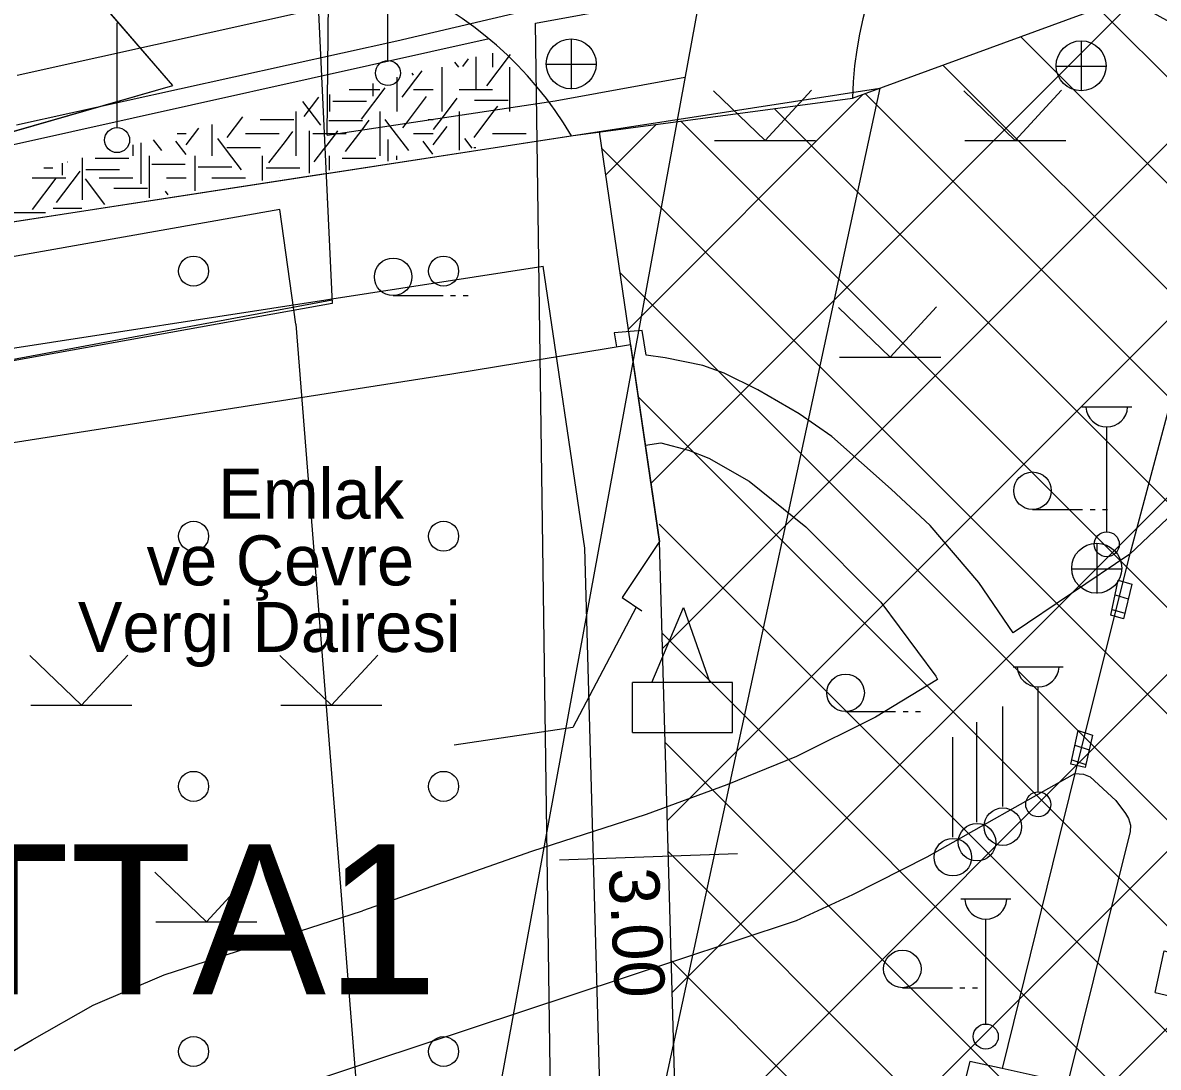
# Model space of a CAD drawing. Extents: x 419101 to 420177, y 4451541 to 4452254.
# Drawn here: x 419676.81 to 419722.22, y 4451979.92 to 4452021.68 of the extents above; entities that cross this region are included whole.
import ezdxf

# ---------------------------------------------------------------- set-up
doc = ezdxf.new("R2010")
doc.units = 0
for name, color, linetype in [('2_KADASTRO', 7, 'Continuous'), ('3_HALİHAZIR', 7, 'Continuous'), ('Level 10', 7, 'Continuous'), ('Level 2', 7, 'Continuous'), ('Level 20', 7, 'Continuous'), ('Level 28', 7, 'Continuous'), ('Level 31', 7, 'Continuous'), ('Level 41', 7, 'Continuous'), ('Level 46', 7, 'Continuous'), ('Level 57', 7, 'Continuous'), ('Level 60', 7, 'Continuous'), ('Level 62', 7, 'Continuous'), ('Level 9', 7, 'Continuous')]:
    doc.layers.add(name, color=color, linetype=linetype)

msp = doc.modelspace()

# ---------------------------------------------------------------- linework, layer by layer
at = {"layer": '2_KADASTRO'}
msp.add_lwpolyline([(419621.193, 4451949.157), (419634.331, 4452007.12), (419634.362, 4452007.254), (419700.896, 4452017.498), (419711.084, 4452019.067), (419700.128, 4451968.364), (419703.203, 4451967.824), (419695.419, 4451934.291), (419680.246, 4451937.33)], close=True, dxfattribs=at)
at = {"layer": '3_HALİHAZIR'}
for p, q in [((419691.413, 4452020.172), (419691.413, 4452024.365)), ((419680.582, 4452017.49), (419680.582, 4452021.683)), ((419698.755, 4452019.031), (419698.755, 4452021.031)), ((419719.149, 4452018.955), (419719.149, 4452020.955)), ((419697.735, 4452020.021), (419699.735, 4452020.021)), ((419718.129, 4452019.945), (419720.129, 4452019.945)), ((419706.497, 4452016.97), (419704.437, 4452018.96)), ((419706.497, 4452016.97), (419708.347, 4452018.98)), ((419716.497, 4452016.97), (419714.437, 4452018.96)), ((419716.497, 4452016.97), (419718.347, 4452018.98)), ((419704.477, 4452016.97), (419708.517, 4452016.97)), ((419714.477, 4452016.97), (419718.517, 4452016.97)), ((419691.62, 4452010.772), (419693.62, 4452010.772)), ((419693.92, 4452010.772), (419694.12, 4452010.772)), ((419694.42, 4452010.772), (419694.62, 4452010.772)), ((419711.497, 4452008.31), (419709.437, 4452010.3)), ((419711.497, 4452008.31), (419713.347, 4452010.32)), ((419709.477, 4452008.31), (419713.517, 4452008.31)), ((419719.159, 4452006.332), (419721.159, 4452006.332)), ((419720.159, 4452001.332), (419720.159, 4452005.525)), ((419717.19, 4452002.222), (419719.19, 4452002.222)), ((419719.49, 4452002.222), (419719.69, 4452002.222)), ((419719.99, 4452002.222), (419720.19, 4452002.222)), ((419719.771, 4451998.865), (419719.771, 4452000.865)), ((419718.751, 4451999.855), (419720.751, 4451999.855)), ((419720.493, 4451998.812), (419721.018, 4451998.656)), ((419701.965, 4451995.307), (419703.235, 4451998.307)), ((419703.235, 4451998.307), (419704.285, 4451995.307)), ((419720.369, 4451998.223), (419720.877, 4451998.072)), ((419679.154, 4451994.395), (419677.094, 4451996.385)), ((419679.154, 4451994.395), (419681.004, 4451996.405)), ((419689.154, 4451994.395), (419687.094, 4451996.385)), ((419689.154, 4451994.395), (419691.004, 4451996.405)), ((419716.417, 4451995.936), (419718.417, 4451995.936)), ((419701.195, 4451993.307), (419701.195, 4451995.307)), ((419705.195, 4451995.307), (419701.195, 4451995.307)), ((419705.195, 4451993.307), (419705.195, 4451995.307)), ((419705.195, 4451993.307), (419705.195, 4451995.237)), ((419717.417, 4451990.935), (419717.417, 4451995.128)), ((419677.134, 4451994.395), (419681.174, 4451994.395)), ((419687.134, 4451994.395), (419691.174, 4451994.395)), ((419716.001, 4451990.346), (419716.001, 4451994.346)), ((419709.715, 4451994.141), (419711.715, 4451994.141)), ((419712.015, 4451994.141), (419712.215, 4451994.141)), ((419712.515, 4451994.141), (419712.715, 4451994.141)), ((419701.195, 4451993.307), (419705.195, 4451993.307)), ((419714.969, 4451989.726), (419714.969, 4451993.726)), ((419719.011, 4451993.391), (419719.588, 4451993.2)), ((419714.004, 4451989.126), (419714.004, 4451993.126)), ((419718.884, 4451992.801), (419719.454, 4451992.613)), ((419718.758, 4451992.211), (419719.32, 4451992.025)), ((419684.154, 4451985.735), (419682.094, 4451987.725)), ((419684.154, 4451985.735), (419686.004, 4451987.745)), ((419714.321, 4451986.653), (419716.321, 4451986.653)), ((419682.134, 4451985.735), (419686.174, 4451985.735)), ((419715.321, 4451981.653), (419715.321, 4451985.846)), ((419711.985, 4451983.104), (419713.985, 4451983.104)), ((419714.285, 4451983.104), (419714.485, 4451983.104)), ((419714.785, 4451983.104), (419714.985, 4451983.104))]:
    msp.add_line(p, q, dxfattribs=at)
for points in [[(419692.435, 4452026.315), (419710.582, 4452030.558), (419723.371, 4452033.334), (419724.912, 4452033.592), (419725.827, 4452033.609), (419726.714, 4452033.427), (419727.819, 4452032.815), (419728.806, 4452031.971), (419729.258, 4452031.359), (419729.649, 4452030.75), (419730.087, 4452029.93), (419730.322, 4452029.214), (419730.529, 4452028.286), (419730.547, 4452027.159), (419730.231, 4452025.208), (419728.902, 4452020.269), (419726.69, 4452011.366), (419725.619, 4452007.701), (419723.791, 4452003.487), (419723.084, 4452002.33), (419721.078, 4452000.442)], [(419691.762, 4452020.957), (419707.867, 4452024.74)], [(419676.578, 4452019.585), (419679.896, 4452020.325), (419693.002, 4452023.24)], [(419721.189, 4452022.533), (419726.24, 4452019.763), (419721.078, 4452000.442)], [(419676.557, 4452017.6), (419691.762, 4452020.957)], [(419721.078, 4452000.442), (419716.413, 4451997.288), (419715.037, 4451999.304), (419713.094, 4452001.577), (419711.542, 4452003.033), (419709.16, 4452005.136), (419707.86, 4452006.05), (419706.201, 4452007.009), (419704.852, 4452007.67), (419703.999, 4452007.982), (419702.502, 4452008.29), (419701.745, 4452008.39), (419701.574, 4452009.382), (419700.457, 4452009.291), (419700.546, 4452008.729)], [(419693.965, 4452007.648), (419701.118, 4452008.823), (419702.278, 4452000.937), (419700.776, 4451998.704), (419701.57, 4451998.173)], [(419676.423, 4452004.904), (419693.965, 4452007.648)], [(419701.711, 4452004.794), (419702.321, 4452004.89), (419703.435, 4452004.6), (419704.249, 4452004.27), (419705.862, 4452003.351), (419708.123, 4452001.523), (419711.123, 4451998.522), (419713.321, 4451995.56), (419713.396, 4451995.429), (419710.917, 4451993.916), (419707.745, 4451992.352), (419704.96, 4451991.212), (419701.734, 4451990.034), (419697.159, 4451988.556), (419690.399, 4451986.176)], [(419721.084, 4452000.465), (419718.843, 4451991.501)], [(419701.343, 4451998.324), (419698.804, 4451993.501), (419694.056, 4451992.796)], [(419690.773, 4451980.162), (419702.925, 4451984.186), (419707.747, 4451985.795), (419710.001, 4451986.826), (419712.972, 4451988.332), (419718.882, 4451991.662)], [(419718.882, 4451991.662), (419715.975, 4451979.877), (419714.689, 4451980.16), (419712.742, 4451972.393), (419713.951, 4451972.047), (419711.923, 4451964.383), (419710.728, 4451964.696), (419708.642, 4451956.996), (419709.944, 4451956.632), (419701.817, 4451926.108)], [(419718.882, 4451991.662), (419719.232, 4451991.647), (419719.501, 4451991.541), (419720.52, 4451990.592), (419720.914, 4451990.074), (419721.023, 4451989.866), (419721.102, 4451989.602), (419721.096, 4451989.352), (419718.636, 4451979.475), (419718.567, 4451979.398), (419718.38, 4451979.345), (419715.975, 4451979.877)], [(419676.163, 4451980.423), (419677.186, 4451981.016), (419679.629, 4451982.411), (419682.468, 4451983.616), (419690.399, 4451986.176)], [(419722.092, 4451982.914), (419722.461, 4451984.576), (419724.149, 4451984.128), (419723.801, 4451982.502), (419722.101, 4451982.899)], [(419681.835, 4451959.432), (419681.858, 4451961.037), (419681.65, 4451962.337), (419681.174, 4451963.601), (419680.326, 4451965.099), (419679.618, 4451966.013), (419678.595, 4451966.848), (419678.163, 4451967.33), (419677.589, 4451968.285), (419677.149, 4451969.257), (419676.93, 4451970.156), (419677.004, 4451971.202), (419677.264, 4451972.51), (419677.649, 4451973.524), (419678.254, 4451974.442), (419678.76, 4451975.006), (419679.904, 4451976.085), (419681.148, 4451976.782), (419683.895, 4451977.879), (419690.773, 4451980.162)]]:
    msp.add_lwpolyline(points, dxfattribs=at)
for points in [[(419720.618, 4451999.401), (419721.158, 4451999.24), (419720.826, 4451997.857), (419720.322, 4451997.998)], [(419719.011, 4451993.392), (419719.588, 4451993.201), (419719.292, 4451991.902), (419718.722, 4451992.045)]]:
    msp.add_lwpolyline(points, close=True, dxfattribs=at)
for centre, radius in [((419698.74, 4452020.039), 1), ((419719.134, 4452019.963), 1), ((419691.413, 4452019.672), 0.5), ((419680.582, 4452016.99), 0.5), ((419691.62, 4452011.522), 0.75), ((419717.19, 4452002.972), 0.75), ((419720.159, 4452000.832), 0.5), ((419719.756, 4451999.874), 1), ((419709.715, 4451994.891), 0.75), ((419717.417, 4451990.435), 0.5), ((419716.003, 4451989.541), 0.75), ((419714.971, 4451988.921), 0.75), ((419714.006, 4451988.321), 0.75), ((419711.985, 4451983.854), 0.75), ((419715.321, 4451981.153), 0.5)]:
    msp.add_circle(centre, radius, dxfattribs=at)
for centre in [(419720.159, 4452006.362), (419717.417, 4451995.965), (419715.321, 4451986.683)]:
    msp.add_arc(centre, 0.837, 183.298, 356.9072, dxfattribs=at)
at = {"layer": 'Level 10'}
for p, q in [((419697.318, 4452021.67), (419715.042, 4452024.909)), ((419698.044, 4451970.032), (419697.318, 4452021.67))]:
    msp.add_line(p, q, dxfattribs=at)
at = {"layer": 'Level 2'}
for p, q in [((419712.12, 4451971.034), (419783.857, 4452042.771)), ((419705.989, 4451971.973), (419774.126, 4452040.11)), ((419702.974, 4451976.028), (419764.395, 4452037.449)), ((419702.782, 4451982.908), (419754.661, 4452034.787)), ((419702.589, 4451989.787), (419743.882, 4452031.08)), ((419702.397, 4451996.665), (419732.725, 4452026.993)), ((419701.934, 4452003.274), (419721.566, 4452022.906)), ((419798.126, 4451943.957), (419719.817, 4452022.266)), ((419797.746, 4451940.095), (419716.713, 4452021.128)), ((419771.692, 4451961.906), (419713.607, 4452019.991)), ((419701.028, 4452009.438), (419710.41, 4452018.82)), ((419766.68, 4451962.674), (419710.501, 4452018.853)), ((419761.67, 4451963.442), (419706.863, 4452018.249)), ((419700.122, 4452015.604), (419702.136, 4452017.618)), ((419756.66, 4451964.21), (419703.121, 4452017.749)), ((419751.649, 4451964.977), (419699.966, 4452016.66)), ((419746.639, 4451965.745), (419700.698, 4452011.686)), ((419741.629, 4451966.513), (419701.429, 4452006.713)), ((419736.617, 4451967.281), (419702.258, 4452001.64)), ((419731.608, 4451968.048), (419702.38, 4451997.276)), ((419726.598, 4451968.816), (419702.502, 4451992.912)), ((419721.586, 4451969.584), (419702.624, 4451988.546)), ((419716.577, 4451970.351), (419702.746, 4451984.182))]:
    msp.add_line(p, q, dxfattribs=at)
at = {"layer": 'Level 20'}
for p, q in [((419689.174, 4452010.649), (419697.626, 4452011.952)), ((419643.799, 4452003.651), (419688.922, 4452010.61)), ((419688.922, 4452010.61), (419689.174, 4452010.649)), ((419688.922, 4452010.61), (419688.922, 4452010.61)), ((419698.267, 4451988.219), (419705.395, 4451988.473))]:
    msp.add_line(p, q, dxfattribs=at)
msp.add_lwpolyline([(419700.193, 4451968.129), (419699.284, 4452000.676), (419697.626, 4452011.952)], dxfattribs=at)
at = {"layer": 'Level 28'}
for p, q in [((419709.993, 4452018.667), (419752.062, 4452034.076)), ((419698.731, 4452017.163), (419709.993, 4452018.667)), ((419688.971, 4452015.657), (419698.731, 4452017.163)), ((419634.362, 4452007.254), (419688.905, 4452015.652))]:
    msp.add_line(p, q, dxfattribs=at)
at = {"layer": 'Level 41'}
for p, q in [((419694.242, 4452019.9), (419694.089, 4452020.101)), ((419694.402, 4452019.935), (419694.634, 4452020.241)), ((419694.922, 4452020.315), (419694.922, 4452019.029)), ((419695.362, 4452019.163), (419696.311, 4452020.413)), ((419695.597, 4452020.467), (419695.597, 4452019.9)), ((419691.982, 4452018.707), (419692.786, 4452019.766)), ((419692.434, 4452019.584), (419692.376, 4452019.661)), ((419693.583, 4452018.133), (419693.583, 4452019.9)), ((419696.269, 4452019.9), (419696.269, 4452018.283)), ((419690.808, 4452019.259), (419690.808, 4452018.743)), ((419691.762, 4452019.504), (419691.762, 4452018.133)), ((419691.762, 4452019.504), (419691.762, 4452018.133)), ((419689.076, 4452018.814), (419689.076, 4452018.133)), ((419689.862, 4452019.016), (419691.09, 4452019.016)), ((419690.357, 4452017.832), (419691.306, 4452019.082)), ((419692.149, 4452017.666), (419692.958, 4452018.73)), ((419692.433, 4452019.016), (419693.221, 4452019.016)), ((419694.254, 4452019.016), (419695.597, 4452019.016)), ((419688.732, 4452017.587), (419688.007, 4452018.54)), ((419688.066, 4452017.937), (419688.651, 4452018.705)), ((419689.207, 4452018.546), (419690.55, 4452018.546)), ((419693.588, 4452017.882), (419694.18, 4452018.661)), ((419694.878, 4452018.582), (419696.221, 4452018.582)), ((419695.693, 4452018.197), (419695.805, 4452018.345)), ((419696.269, 4452018.283), (419696.269, 4452018.283)), ((419696.269, 4452018.283), (419696.269, 4452018.133)), ((419684.977, 4452017.095), (419685.606, 4452017.924)), ((419686.305, 4452017.809), (419687.648, 4452017.809)), ((419687.733, 4452018.133), (419687.733, 4452017.004)), ((419691.09, 4452018.133), (419691.09, 4452017.507)), ((419691.489, 4452017.567), (419691.298, 4452017.818)), ((419693.017, 4452017.809), (419693.103, 4452017.809)), ((419693.103, 4452017.809), (419693.103, 4452017.809)), ((419693.103, 4452017.809), (419693.221, 4452017.809)), ((419693.231, 4452017.412), (419693.588, 4452017.882)), ((419693.588, 4452017.882), (419693.588, 4452017.882)), ((419694.254, 4452018.133), (419694.254, 4452017.981)), ((419694.254, 4452017.981), (419694.254, 4452017.981)), ((419694.254, 4452017.981), (419694.254, 4452016.586)), ((419694.856, 4452017.095), (419695.693, 4452018.197)), ((419683.342, 4452016.803), (419683.851, 4452017.473)), ((419684.375, 4452017.608), (419684.375, 4452016.501)), ((419688.265, 4452017.361), (419688.265, 4452017.084)), ((419689.047, 4452017.776), (419690.39, 4452017.776)), ((419689.322, 4452017.243), (419689.414, 4452017.364)), ((419689.717, 4452016.535), (419690.375, 4452017.4)), ((419690.375, 4452017.4), (419690.667, 4452017.785)), ((419690.375, 4452017.4), (419690.375, 4452017.4)), ((419691.09, 4452017.507), (419691.09, 4452017.507)), ((419691.09, 4452017.507), (419691.09, 4452016.366)), ((419692.247, 4452016.569), (419691.489, 4452017.567)), ((419692.008, 4452017.481), (419692.149, 4452017.666)), ((419693.221, 4452016.803), (419693.78, 4452017.539)), ((419682.368, 4452016.569), (419682.035, 4452017.007)), ((419683.342, 4452016.409), (419682.936, 4452016.943)), ((419682.978, 4452017.249), (419683.342, 4452017.249)), ((419684.961, 4452016.589), (419684.613, 4452017.048)), ((419685.718, 4452017.249), (419687.061, 4452017.249)), ((419686.654, 4452016.079), (419687.309, 4452016.941)), ((419687.309, 4452016.941), (419687.604, 4452017.329)), ((419687.733, 4452017.004), (419687.733, 4452017.004)), ((419687.733, 4452017.004), (419687.733, 4452016.366)), ((419688.265, 4452017.084), (419688.265, 4452015.667)), ((419688.404, 4452017.249), (419688.819, 4452017.249)), ((419688.819, 4452017.249), (419688.986, 4452017.249)), ((419688.982, 4452016.794), (419689.322, 4452017.242)), ((419688.986, 4452017.249), (419689.365, 4452017.249)), ((419689.365, 4452017.249), (419689.747, 4452017.249)), ((419691.408, 4452017.011), (419691.408, 4452016.149)), ((419692.433, 4452017.249), (419693.221, 4452017.249)), ((419693.208, 4452016.426), (419692.815, 4452016.943)), ((419694.781, 4452016.667), (419694.492, 4452017.048)), ((419695.597, 4452017.249), (419696.94, 4452017.249)), ((419681.211, 4452016.796), (419681.211, 4452016.366)), ((419681.529, 4452016.877), (419681.529, 4452016.075)), ((419684.375, 4452016.501), (419684.375, 4452016.501)), ((419684.375, 4452016.501), (419684.375, 4452016.366)), ((419685.562, 4452015.798), (419684.961, 4452016.589)), ((419684.972, 4452016.689), (419685.627, 4452016.689)), ((419685.627, 4452016.689), (419686.315, 4452016.689)), ((419688.465, 4452016.115), (419688.853, 4452016.624)), ((419688.853, 4452016.624), (419688.982, 4452016.794)), ((419694.851, 4452016.689), (419694.924, 4452016.689)), ((419678.386, 4452016.071), (419678.386, 4452015.604)), ((419678.586, 4452016.115), (419678.593, 4452016.124)), ((419679.197, 4452015.726), (419679.197, 4452016.279)), ((419679.702, 4452016.268), (419681.045, 4452016.268)), ((419681.529, 4452016.075), (419681.529, 4452015.243)), ((419681.883, 4452016.128), (419681.883, 4452016.366)), ((419681.883, 4452014.687), (419681.883, 4452016.128)), ((419681.965, 4452016.023), (419683.308, 4452016.023)), ((419683.704, 4452014.966), (419683.704, 4452016.366)), ((419686.39, 4452015.379), (419686.39, 4452016.366)), ((419689.076, 4452015.791), (419689.076, 4452016.366)), ((419689.581, 4452016.268), (419690.924, 4452016.268)), ((419691.762, 4452016.203), (419691.762, 4452016.366)), ((419677.655, 4452015.883), (419678.008, 4452015.883)), ((419678.161, 4452014.501), (419679.077, 4452015.708)), ((419678.386, 4452015.604), (419678.386, 4452015.593)), ((419679.077, 4452015.708), (419679.11, 4452015.751)), ((419679.077, 4452015.708), (419679.077, 4452015.708)), ((419679.197, 4452015.726), (419679.197, 4452015.726)), ((419679.197, 4452014.598), (419679.197, 4452015.726)), ((419679.328, 4452015.812), (419679.773, 4452015.812)), ((419679.773, 4452015.812), (419680.671, 4452015.812)), ((419683.827, 4452015.917), (419685.17, 4452015.917)), ((419686.544, 4452015.883), (419687.887, 4452015.883)), ((419689.207, 4452015.812), (419689.213, 4452015.812)), ((419677.182, 4452015.482), (419677.57, 4452015.482)), ((419677.201, 4452014.222), (419678.15, 4452015.471)), ((419677.57, 4452015.482), (419678.525, 4452015.482)), ((419680.093, 4452014.412), (419679.314, 4452015.436)), ((419679.868, 4452015.482), (419681.211, 4452015.482)), ((419682.554, 4452015.482), (419683.342, 4452015.482)), ((419684.375, 4452015.482), (419685.718, 4452015.482)), ((419687.061, 4452015.482), (419687.063, 4452015.482)), ((419680.447, 4452015.075), (419681.79, 4452015.075)), ((419682.621, 4452014.8), (419682.511, 4452014.945)), ((419678.024, 4452014.27), (419679.17, 4452014.27)), ((419681.264, 4452014.592), (419681.267, 4452014.595)), ((419676.372, 4452014.095), (419677.715, 4452014.095))]:
    msp.add_line(p, q, dxfattribs=at)
at = {"layer": 'Level 46'}
for centre in [(419683.638, 4452011.754), (419693.638, 4452011.754), (419683.638, 4452001.154), (419693.638, 4452001.154), (419683.638, 4451991.154), (419693.638, 4451991.154), (419683.638, 4451980.554), (419693.638, 4451980.554)]:
    msp.add_circle(centre, 0.6, dxfattribs=at)
at = {"layer": 'Level 57'}
msp.add_lwpolyline([(419703.203, 4451967.824), (419702.278, 4452000.937), (419699.87, 4452017.315)], dxfattribs=at)
at = {"layer": 'Level 60'}
for points in [[(419688.986, 4452017.192), (419689.037, 4452022.571), (419759.95, 4452036.197), (419762.427, 4452036.816), (419753.757, 4452095.962), (419557.738, 4452048.273), (419399.188, 4452040.842), (419393.304, 4451952.278), (419552.472, 4451914.189), (419541.945, 4451850.398), (419587.288, 4451839.807)], [(419687.728, 4452009.63), (419687.092, 4452014.212), (419649.792, 4452007.62), (419649.501, 4452011.885), (419669.883, 4452015.338), (419670.915, 4452015.753), (419682.803, 4452019.179), (419678.683, 4452023.954), (419755.855, 4452040.845), (419755.297, 4452045.138)], [(419704.295, 4452024.999), (419685.918, 4451924.728), (419757.765, 4451912.394), (419752.832, 4451966.973), (419758.999, 4451998.734), (419751.598, 4451999.351), (419749.131, 4452033.579), (419704.295, 4452024.999)], [(419688.986, 4452017.192), (419698.103, 4452018.558), (419703.289, 4452019.509)], [(419688.961, 4452014.606), (419688.961, 4452014.606)], [(419628.297, 4451991.434), (419641.998, 4452001.827), (419689.176, 4452010.606)], [(419687.728, 4452009.63), (419692.467, 4451950.034)]]:
    msp.add_lwpolyline(points, dxfattribs=at)
msp.add_lwpolyline([(419551.406, 4452004.84), (419688.113, 4452033.184), (419689.184, 4452010.457), (419641.548, 4452001.907), (419626.158, 4451989.448), (419572.903, 4451979.188), (419568.994, 4451955.003), (419612.234, 4451945.965), (419602.91, 4451907.333), (419648.864, 4451897.593), (419647.326, 4451890.19), (419601.026, 4451899.53), (419588.294, 4451846.783), (419558.246, 4451853.623), (419574.858, 4451938.392), (419542.123, 4451947.187)], close=True, dxfattribs=at)
at = {"layer": 'Level 62'}
for points in [[(419695.462, 4452021.033), (419676.439, 4452016.804)], [(419688.696, 4452019.529), (419688.696, 4452019.529)]]:
    msp.add_lwpolyline(points, dxfattribs=at)
for centre, start, end in [((419724.989, 4452018.333), 101.9442, 178.7236), ((419685.856, 4452009.512), 30.6816, 102.0925)]:
    msp.add_arc(centre, 15, start, end, dxfattribs=at)
at = {"layer": 'Level 9'}
for p, q in [((419682.803, 4452019.179), (419678.683, 4452023.954)), ((419670.915, 4452015.753), (419682.803, 4452019.179))]:
    msp.add_line(p, q, dxfattribs=at)

# ---------------------------------------------------------------- texts
at = {"layer": '3_HALİHAZIR'}
for s, p in [('Emlak', (419684.628, 4452001.851)), ('ve Çevre', (419681.759, 4451999.189)), ('Vergi Dairesi', (419679.011, 4451996.527))]:
    msp.add_text(s, height=2, dxfattribs=at).set_placement(p)
at = {"layer": 'Level 20'}
msp.add_text('3.00', height=2, rotation=272.9823, dxfattribs=at).set_placement((419700.241, 4451987.854))
at = {"layer": 'Level 31'}
msp.add_text('OTTA1', height=6, dxfattribs=at).set_placement((419667.543, 4451982.835))

doc.saveas('drawing.dxf')
